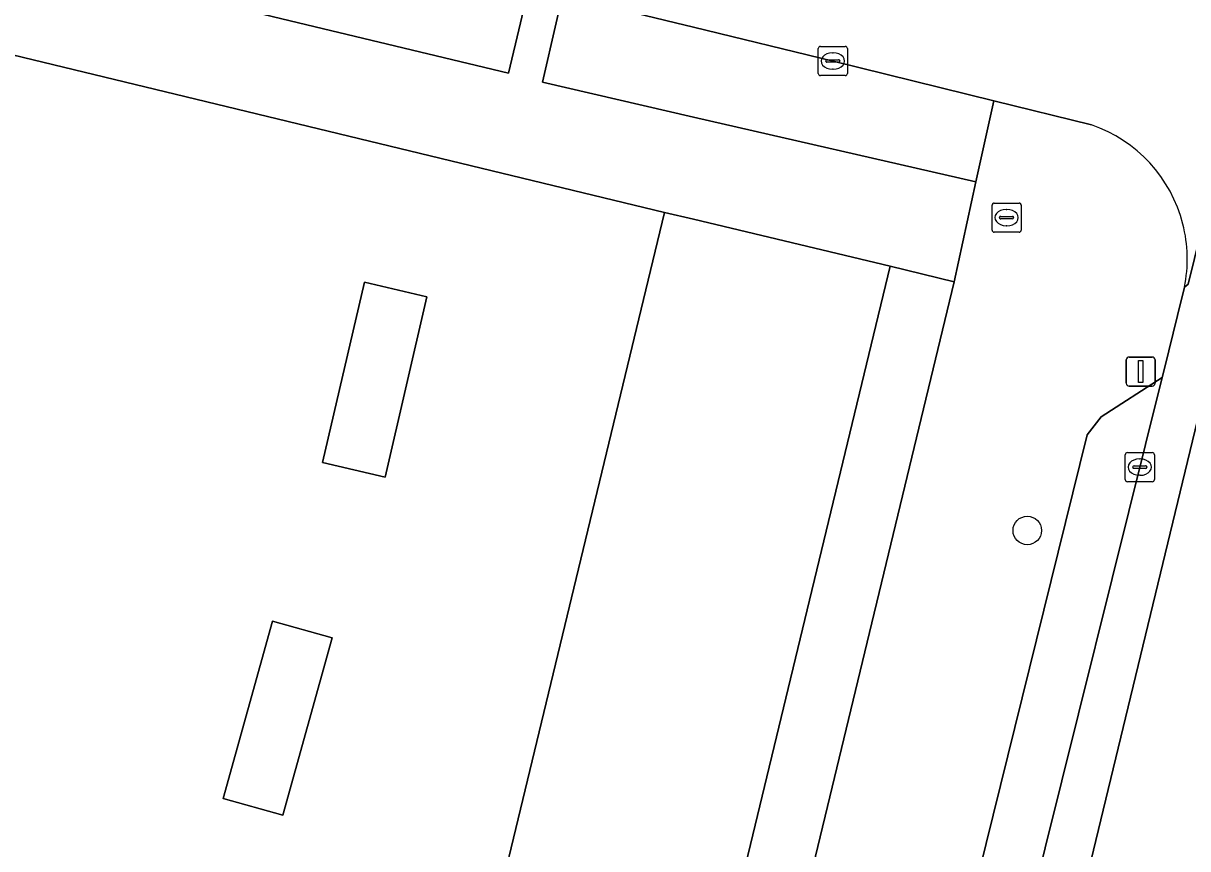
# Model space of a CAD drawing. Extents: x 162803 to 163818, y 381639 to 382475.
# Drawn here: x 163477.02 to 163516.95, y 382221.67 to 382249.98 of the extents above; entities that cross this region are included whole.
import ezdxf

# ---------------------------------------------------------------- set-up
doc = ezdxf.new("R2010")
doc.units = 0
for name, color, linetype in [('IMGEO_Boom', 7, 'Continuous'), ('IMGEO_Brandkraan', 7, 'Continuous'), ('IMGEO_Erf', 7, 'Continuous'), ('IMGEO_Groenvoorziening', 7, 'Continuous'), ('IMGEO_Kolk', 7, 'Continuous'), ('IMGEO_Lichtmast', 7, 'Continuous'), ('IMGEO_Pand', 7, 'Continuous'), ('IMGEO_Parkeervlak_open', 7, 'Continuous'), ('IMGEO_Rijbaan_lokaal_gesloten', 7, 'Continuous'), ('IMGEO_Voetpad_open', 7, 'Continuous')]:
    doc.layers.add(name, color=color, linetype=linetype)

msp = doc.modelspace()

# ---------------------------------------------------------------- linework, layer by layer
at = {"layer": 'IMGEO_Boom'}
msp.add_circle((163511.448, 382232.583), 0.489, dxfattribs=at)
at = {"layer": 'IMGEO_Brandkraan'}
for p, q in [((163510.238, 382242.889), (163510.238, 382243.741)), ((163510.313, 382243.815), (163511.165, 382243.815)), ((163511.239, 382243.741), (163511.239, 382242.889)), ((163510.497, 382243.309), (163510.497, 382243.321)), ((163510.935, 382243.272), (163510.537, 382243.272)), ((163510.54, 382243.358), (163510.938, 382243.358)), ((163510.726, 382243.595), (163510.751, 382243.595)), ((163510.981, 382243.321), (163510.981, 382243.309)), ((163510.749, 382243.035), (163510.724, 382243.035)), ((163511.165, 382242.815), (163510.313, 382242.815))]:
    msp.add_line(p, q, dxfattribs=at)
for points in [[(163510.238, 382242.889), (163510.238, 382243.741)], [(163510.313, 382243.815), (163511.165, 382243.815)], [(163511.239, 382243.741), (163511.239, 382242.889)], [(163511.165, 382242.815), (163510.313, 382242.815)]]:
    msp.add_lwpolyline(points, dxfattribs=at)
for centre, radius, start, end in [((163510.315, 382243.739), 0.0765, 91.552, 178.448), ((163510.315, 382243.739), 0.0765, 91.552, 178.448), ((163511.163, 382243.739), 0.0765, 1.552, 88.448), ((163511.163, 382243.739), 0.0765, 1.552, 88.448), ((163510.537, 382243.318), 0.0403, 85.8775, 175.7526), ((163510.534, 382243.308), 0.0366, 178.938, 274.7102), ((163510.938, 382243.315), 0.043, 264.8664, 352.4533), ((163510.942, 382243.32), 0.0386, 1.7309, 96.639), ((163510.315, 382242.891), 0.0765, 181.552, 268.448), ((163510.315, 382242.891), 0.0765, 181.552, 268.448), ((163511.163, 382242.891), 0.0765, 271.552, 358.448), ((163511.163, 382242.891), 0.0765, 271.552, 358.448)]:
    msp.add_arc(centre, radius, start, end, dxfattribs=at)
for centre, major_axis, ratio, start_param, end_param in [((163510.725, 382243.315), (-0.387, 0.002), 0.722429, 4.712389, 7.853982), ((163510.75, 382243.315), (-0.39, 0.002), 0.717154, 1.570796, 4.712389)]:
    msp.add_ellipse(centre, major_axis=major_axis, ratio=ratio, start_param=start_param, end_param=end_param, dxfattribs=at)
at = {"layer": 'IMGEO_Erf'}
for points in [[(163499.006, 382243.493), (163472.094, 382250), (163461.817, 382252.485), (163461.213, 382250), (163451.077, 382208.272), (163455.726, 382207.151), (163456.946, 382212.235), (163470.152, 382209.066), (163468.932, 382203.981), (163470.382, 382203.596), (163471.6, 382208.672), (163484.806, 382205.503), (163483.588, 382200.427), (163488.338, 382199.281)], [(163506.74, 382241.654), (163500, 382213.72), (163496.066, 382197.416), (163498.262, 382196.888), (163500, 382204.083), (163508.946, 382241.115)], [(163488.718, 382241.101), (163490.86, 382240.596), (163489.421, 382234.411), (163487.279, 382234.916)], [(163485.562, 382229.469), (163487.605, 382228.901), (163485.916, 382222.823), (163483.874, 382223.391)]]:
    msp.add_lwpolyline(points, close=True, dxfattribs=at)
at = {"layer": 'IMGEO_Groenvoorziening'}
for points in [[(163494.353, 382251.226), (163479.039, 382254.956), (163469.382, 382257.299), (163468.625, 382254.298), (163486.458, 382250), (163493.652, 382248.266), (163494.063, 382250)], [(163510.297, 382247.323), (163504.79, 382248.684), (163500, 382249.851), (163499.387, 382250), (163495.51, 382250.944), (163495.293, 382250), (163494.824, 382247.955), (163500, 382246.765), (163509.681, 382244.539)]]:
    msp.add_lwpolyline(points, close=True, dxfattribs=at)
at = {"layer": 'IMGEO_Kolk'}
for p, q in [((163504.279, 382248.26), (163504.279, 382249.112)), ((163504.354, 382249.186), (163505.206, 382249.186)), ((163504.767, 382248.966), (163504.792, 382248.966)), ((163505.28, 382249.112), (163505.28, 382248.26)), ((163504.538, 382248.68), (163504.538, 382248.692)), ((163504.976, 382248.643), (163504.578, 382248.643)), ((163504.581, 382248.729), (163504.979, 382248.729)), ((163505.022, 382248.692), (163505.022, 382248.68)), ((163505.206, 382248.186), (163504.354, 382248.186)), ((163504.79, 382248.406), (163504.765, 382248.406)), ((163514.882, 382235.256), (163515.734, 382235.256)), ((163514.807, 382234.33), (163514.807, 382235.182)), ((163515.295, 382235.036), (163515.32, 382235.036)), ((163515.808, 382235.182), (163515.808, 382234.33)), ((163515.066, 382234.75), (163515.066, 382234.762)), ((163515.504, 382234.713), (163515.106, 382234.713)), ((163515.109, 382234.799), (163515.507, 382234.799)), ((163515.318, 382234.476), (163515.293, 382234.476)), ((163515.55, 382234.762), (163515.55, 382234.75)), ((163515.734, 382234.256), (163514.882, 382234.256))]:
    msp.add_line(p, q, dxfattribs=at)
for points in [[(163504.279, 382248.26), (163504.279, 382249.112)], [(163504.354, 382249.186), (163505.206, 382249.186)], [(163505.28, 382249.112), (163505.28, 382248.26)], [(163505.206, 382248.186), (163504.354, 382248.186)], [(163514.882, 382235.256), (163515.734, 382235.256)], [(163514.807, 382234.33), (163514.807, 382235.182)], [(163515.808, 382235.182), (163515.808, 382234.33)], [(163515.734, 382234.256), (163514.882, 382234.256)]]:
    msp.add_lwpolyline(points, dxfattribs=at)
for centre, radius, start, end in [((163504.356, 382249.11), 0.0765, 91.552, 178.448), ((163504.356, 382249.11), 0.0765, 91.552, 178.448), ((163505.204, 382249.11), 0.0765, 1.552, 88.448), ((163505.204, 382249.11), 0.0765, 1.552, 88.448), ((163504.578, 382248.689), 0.0403, 85.8775, 175.7526), ((163504.575, 382248.679), 0.0366, 178.938, 274.7102), ((163504.979, 382248.686), 0.043, 264.8664, 352.4533), ((163504.983, 382248.691), 0.0386, 1.7309, 96.639), ((163504.356, 382248.262), 0.0765, 181.552, 268.448), ((163504.356, 382248.262), 0.0765, 181.552, 268.448), ((163505.204, 382248.262), 0.0765, 271.552, 358.448), ((163505.204, 382248.262), 0.0765, 271.552, 358.448), ((163514.884, 382235.18), 0.0765, 91.552, 178.448), ((163514.884, 382235.18), 0.0765, 91.552, 178.448), ((163515.732, 382235.18), 0.0765, 1.552, 88.448), ((163515.732, 382235.18), 0.0765, 1.552, 88.448), ((163515.106, 382234.759), 0.0403, 85.8775, 175.7526), ((163515.103, 382234.749), 0.0366, 178.938, 274.7102), ((163515.507, 382234.756), 0.043, 264.8664, 352.4533), ((163515.511, 382234.761), 0.0386, 1.7309, 96.639), ((163514.884, 382234.332), 0.0765, 181.552, 268.448), ((163514.884, 382234.332), 0.0765, 181.552, 268.448), ((163515.732, 382234.332), 0.0765, 271.552, 358.448), ((163515.732, 382234.332), 0.0765, 271.552, 358.448)]:
    msp.add_arc(centre, radius, start, end, dxfattribs=at)
for centre, major_axis, ratio, start_param, end_param in [((163504.766, 382248.686), (-0.387, 0.002), 0.722429, 4.712389, 7.853982), ((163504.791, 382248.686), (-0.39, 0.002), 0.717154, 1.570796, 4.712389), ((163515.294, 382234.756), (-0.387, 0.002), 0.722429, 4.712389, 7.853982), ((163515.319, 382234.756), (-0.39, 0.002), 0.717154, 1.570796, 4.712389)]:
    msp.add_ellipse(centre, major_axis=major_axis, ratio=ratio, start_param=start_param, end_param=end_param, dxfattribs=at)
at = {"layer": 'IMGEO_Lichtmast'}
for p, q in [((163514.944, 382238.533), (163515.734, 382238.533)), ((163515.734, 382238.533), (163514.944, 382238.533)), ((163514.844, 382237.633), (163514.844, 382238.433)), ((163514.844, 382238.433), (163514.844, 382237.633)), ((163515.834, 382238.433), (163515.834, 382237.633)), ((163515.834, 382237.633), (163515.834, 382238.433)), ((163515.734, 382237.533), (163514.944, 382237.533)), ((163514.944, 382237.533), (163515.734, 382237.533))]:
    msp.add_line(p, q, dxfattribs=at)
msp.add_lwpolyline([(163515.264, 382238.408), (163515.414, 382238.408), (163515.414, 382237.658), (163515.264, 382237.658), (163515.264, 382238.408)], dxfattribs=at)
for centre, start, end in [((163514.944, 382238.433), 90, 180), ((163514.944, 382238.433), 90, 180), ((163515.734, 382238.433), 0, 90), ((163515.734, 382238.433), 360, 90), ((163514.944, 382237.633), 180, 270), ((163514.944, 382237.633), 180, 270), ((163515.734, 382237.633), 270, 0), ((163515.734, 382237.633), 270, 0)]:
    msp.add_arc(centre, 0.1, start, end, dxfattribs=at)
at = {"layer": 'IMGEO_Pand'}
for points in [[(163506.74, 382241.654), (163500, 382243.257), (163499.006, 382243.493), (163488.338, 382199.281), (163496.066, 382197.416), (163500, 382213.72)], [(163489.421, 382234.411), (163490.86, 382240.596), (163488.718, 382241.101), (163487.279, 382234.916)], [(163487.605, 382228.901), (163485.562, 382229.469), (163483.874, 382223.391), (163485.916, 382222.823)]]:
    msp.add_lwpolyline(points, close=True, dxfattribs=at)
at = {"layer": 'IMGEO_Parkeervlak_open'}
msp.add_lwpolyline([(163516.078, 382237.835), (163513.983, 382236.477), (163513.5, 382235.863), (163505.58, 382203.803), (163505.689, 382203.043), (163506.903, 382200.965)], close=True, dxfattribs=at)
at = {"layer": 'IMGEO_Rijbaan_lokaal_gesloten'}
for points in [[(163500, 382257.964), (163497.627, 382258.541), (163494.724, 382259.246), (163479.972, 382262.832), (163457.62, 382268.272), (163456.192, 382268.62), (163454.491, 382269.017), (163452.55, 382261.391), (163453.317, 382261.201), (163454.253, 382260.97), (163468.206, 382257.584), (163469.382, 382257.299), (163479.039, 382254.956), (163494.353, 382251.226), (163495.51, 382250.944), (163499.387, 382250), (163500, 382249.851), (163504.79, 382248.684), (163510.297, 382247.323), (163513.654, 382246.493)], [(163501.707, 382150.226), (163512.256, 382193.448), (163523.364, 382238.62), (163524.776, 382244.371), (163526.46, 382251.061), (163528.706, 382260.766), (163523.567, 382261.95), (163521.302, 382252.983), (163521.298, 382252.968), (163519.284, 382244.498), (163518.053, 382239.538), (163507.932, 382197.694), (163505.702, 382188.476)], [(163516.837, 382240.926), (163516.968, 382241.029), (163521.406, 382259.013), (163521.306, 382259.183)]]:
    msp.add_lwpolyline(points, dxfattribs=at)
msp.add_lwpolyline([(163518.053, 382239.538), (163519.284, 382244.498), (163521.298, 382252.968), (163521.302, 382252.983), (163523.567, 382261.95), (163522.089, 382262.29), (163521.306, 382259.183), (163521.406, 382259.013), (163516.968, 382241.029), (163516.837, 382240.926), (163516.599, 382239.957), (163516.154, 382238.142), (163516.078, 382237.835), (163506.903, 382200.965), (163506.212, 382198.098), (163507.932, 382197.694)], close=True, dxfattribs=at)
for centre, radius, start, end in [((163512.074, 382241.897), 4.86, 14.258, 71.0234), ((163512.076, 382241.894), 4.859, 348.5054, 14.2954)]:
    msp.add_arc(centre, radius, start, end, dxfattribs=at)
at = {"layer": 'IMGEO_Voetpad_open'}
msp.add_lwpolyline([(163495.293, 382250), (163495.51, 382250.944), (163494.353, 382251.226), (163494.063, 382250), (163493.652, 382248.266), (163486.458, 382250), (163468.625, 382254.298), (163469.382, 382257.299), (163468.206, 382257.584), (163467.479, 382254.662), (163452.59, 382258.294), (163451.706, 382254.962), (163454.023, 382254.378), (163461.817, 382252.485), (163472.094, 382250), (163499.006, 382243.493), (163500, 382243.257), (163506.74, 382241.654), (163508.946, 382241.115), (163509.681, 382244.539), (163500, 382246.765), (163494.824, 382247.955)], close=True, dxfattribs=at)
for points in [[(163513.654, 382246.493), (163510.297, 382247.323), (163509.681, 382244.539), (163508.946, 382241.115), (163500, 382204.083), (163498.262, 382196.888), (163497.8, 382194.975), (163500, 382194.423), (163500.114, 382194.394)], [(163513.5, 382235.863), (163513.983, 382236.477), (163516.078, 382237.835), (163516.154, 382238.142), (163516.599, 382239.957), (163516.837, 382240.926)], [(163506.212, 382198.098), (163506.903, 382200.965), (163505.689, 382203.043), (163505.58, 382203.803), (163513.5, 382235.863)]]:
    msp.add_lwpolyline(points, dxfattribs=at)
for centre, radius, start, end in [((163512.074, 382241.897), 4.86, 14.258, 71.0234), ((163512.076, 382241.894), 4.859, 348.5054, 14.2954)]:
    msp.add_arc(centre, radius, start, end, dxfattribs=at)

doc.saveas('drawing.dxf')
